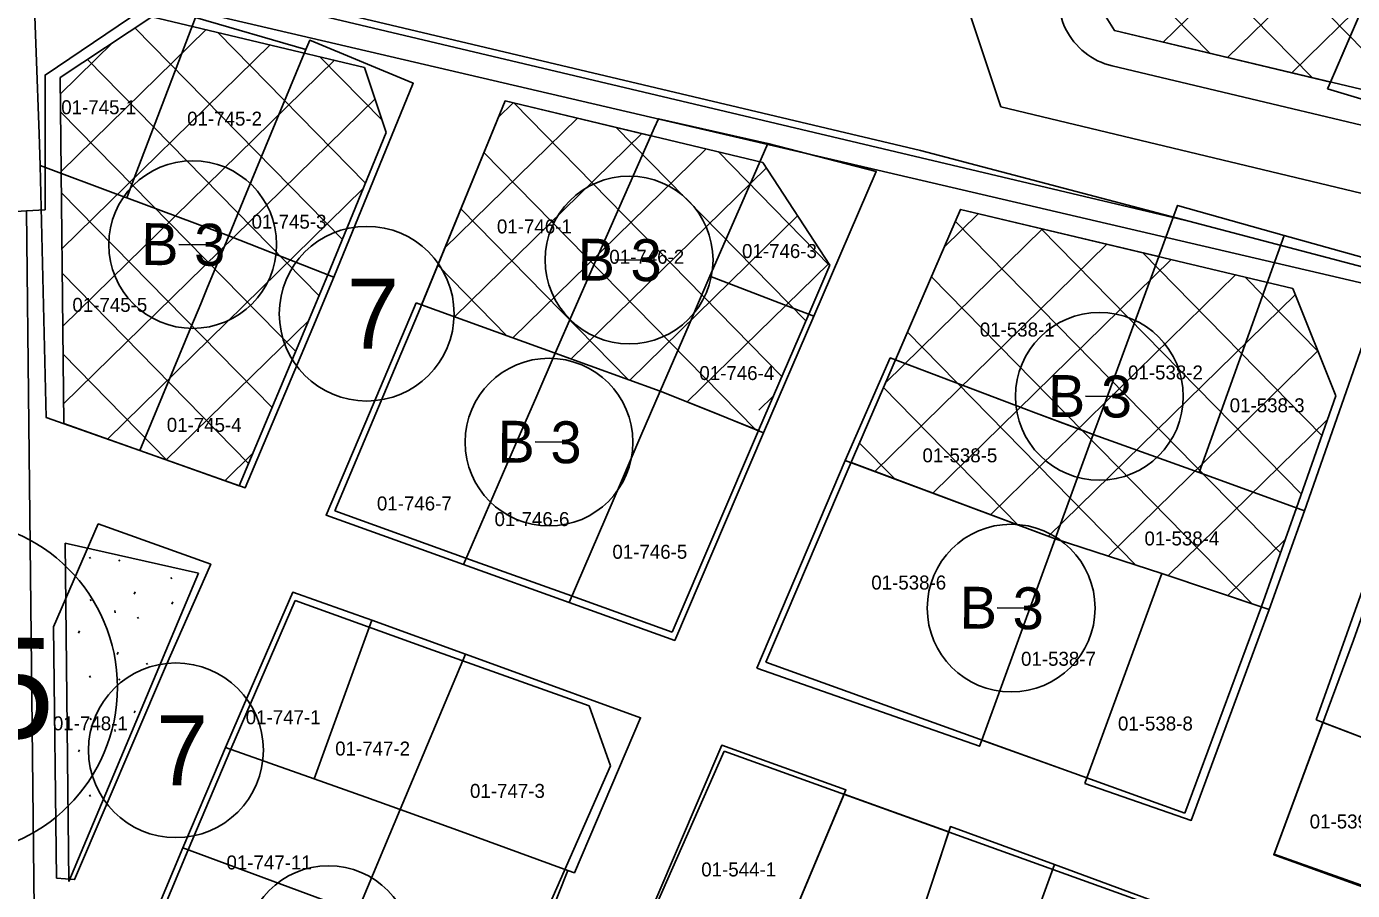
# Model space of a CAD drawing. Extents: x 413946 to 415528, y 4453939 to 4454944.
# Drawn here: x 414976 to 415070.8, y 4454387.8 to 4454449.6 of the extents above; entities that cross this region are included whole.
import ezdxf

# ---------------------------------------------------------------- set-up
doc = ezdxf.new("R2010")
doc.units = 0
for name, color, linetype in [('0_KADASTRO', 7, 'Continuous'), ('1_DÜZENLEME', 7, 'Continuous'), ('1_PLAN_DEĞİŞİKLİĞİ_ONAMA_SINIRI', 7, 'Continuous'), ('Level 27', 7, 'Continuous'), ('Level 28', 7, 'Continuous'), ('Level 29', 7, 'Continuous'), ('Level 32', 7, 'Continuous'), ('Level 34', 7, 'Continuous'), ('Level 41', 7, 'Continuous'), ('Level 57', 7, 'Continuous'), ('Level 58', 7, 'Continuous'), ('Level 62', 7, 'Continuous')]:
    doc.layers.add(name, color=color, linetype=linetype)

msp = doc.modelspace()

# ---------------------------------------------------------------- linework, layer by layer
at = {"layer": '0_KADASTRO'}
for p, q in [((415034.458, 4454394.677), (415029.88, 4454383.79)), ((415041.942, 4454391.981), (415034.458, 4454394.677)), ((415038.22, 4454380.65), (415041.942, 4454391.981))]:
    msp.add_line(p, q, dxfattribs=at)
for points in [[(415051.54, 4454452.98), (415059.577, 4454470.694), (415064.77, 4454468.42), (415066.87, 4454467.5), (415067.75, 4454467.15), (415076.74, 4454463.07), (415069.241, 4454445.645), (415053.79, 4454449.33)], [(415069.032, 4454445.158), (415069.14, 4454445.41), (415076.74, 4454463.07), (415085.85, 4454459.261), (415079.226, 4454443.271), (415079.109, 4454442.989), (415078.79, 4454442.22)], [(414976.99, 4454439.68), (414976.905, 4454441.941), (414976.47, 4454453.59), (414988.09, 4454450.27), (414983.71, 4454438.76), (414983.18, 4454437.36), (414982.59, 4454437.57)], [(414983.18, 4454437.36), (414983.71, 4454438.76), (414988.09, 4454450.27), (414995.98, 4454447.98), (414991.71, 4454437.66), (414990.46, 4454434.63)], [(414990.46, 4454434.63), (414991.71, 4454437.66), (414995.98, 4454447.98), (414996.25, 4454448.63), (415003.66, 4454445.56), (414997.97, 4454431.67)], [(415004.246, 4454429.704), (415010.22, 4454444.29), (415020.645, 4454441.805), (415017.195, 4454433.949), (415016.532, 4454432.439), (415013.81, 4454426.24)], [(415013.81, 4454426.24), (415016.532, 4454432.439), (415017.195, 4454433.949), (415020.645, 4454441.805), (415020.88, 4454442.34), (415021.18, 4454443.02), (415029, 4454441.24), (415027.98, 4454438.895), (415024.87, 4454431.74), (415023.83, 4454429.36), (415023.614, 4454428.843), (415021.31, 4454423.53)], [(415024.87, 4454431.74), (415027.98, 4454438.895), (415029, 4454441.24), (415036.76, 4454439.24), (415032.3, 4454428.88)], [(414976.99, 4454439.68), (414982.59, 4454437.57), (414983.18, 4454437.36), (414990.46, 4454434.63), (414988.89, 4454430.84), (414988.46, 4454429.78), (414987.75, 4454428.07), (414984.1, 4454419.27), (414977.4, 4454421.65)], [(415052.27, 4454420.42), (415052.84, 4454421.95), (415056.51, 4454431.93), (415058.302, 4454436.816), (415065.93, 4454434.67), (415059.84, 4454417.7)], [(415056.959, 4454433.155), (415042.78, 4454436.53), (415038.144, 4454425.755), (415047.32, 4454422.29), (415048.2, 4454421.96), (415051.215, 4454420.819), (415052.27, 4454420.421), (415052.84, 4454421.95), (415056.51, 4454431.93)], [(414984.1, 4454419.27), (414987.75, 4454428.07), (414988.46, 4454429.78), (414988.89, 4454430.84), (414990.46, 4454434.63), (414997.97, 4454431.67), (414996.47, 4454428.09), (414991.63, 4454416.6)], [(415059.84, 4454417.7), (415065.93, 4454434.67), (415073.54, 4454432.53), (415067.38, 4454414.97)], [(415021.31, 4454423.53), (415023.614, 4454428.843), (415023.83, 4454429.36), (415024.87, 4454431.74), (415032.3, 4454428.88), (415028.7, 4454420.55), (415025.021, 4454422.033)], [(415003.87, 4454429.84), (415004.246, 4454429.704), (415013.81, 4454426.24), (415012.41, 4454423.016), (415010.97, 4454419.7), (415007.24, 4454411.11), (414997.42, 4454414.65), (415000.523, 4454421.959), (415000.52, 4454421.96)], [(415007.24, 4454411.11), (415010.97, 4454419.7), (415012.41, 4454423.016), (415013.81, 4454426.24), (415021.31, 4454423.53), (415019.93, 4454420.32), (415018.47, 4454416.92), (415014.81, 4454408.41)], [(415034.53, 4454418.57), (415037.76, 4454425.9), (415047.32, 4454422.29), (415048.2, 4454421.96), (415052.27, 4454420.42), (415049.545, 4454412.96)], [(415014.81, 4454408.41), (415018.47, 4454416.92), (415019.93, 4454420.32), (415021.31, 4454423.53), (415025.021, 4454422.033), (415028.7, 4454420.55), (415022.35, 4454405.69)], [(415049.545, 4454412.96), (415052.27, 4454420.42), (415059.84, 4454417.7), (415067.38, 4454414.97), (415064.86, 4454407.9), (415057.175, 4454410.473)], [(415028.22, 4454403.71), (415034.53, 4454418.57), (415049.545, 4454412.96), (415044.314, 4454398.562), (415044.15, 4454398.11)], [(414985.93, 4454403.8), (414979.44, 4454388.57), (414978.15, 4454388.68), (414977.94, 4454406.67), (414981.13, 4454414.02), (414989.18, 4454411.14)], [(415044.314, 4454398.562), (415049.545, 4454412.96), (415057.175, 4454410.473), (415051.82, 4454395.86)], [(415051.67, 4454395.45), (415051.82, 4454395.86), (415057.175, 4454410.473), (415064.86, 4454407.9), (415059.28, 4454392.81)], [(415068.21, 4454400.01), (415071.51, 4454409.23), (415083.5, 4454405.19), (415080.18, 4454395.43)], [(414990.23, 4454398.03), (414991.211, 4454400.293), (414995.04, 4454409.13), (415000.7, 4454407.14), (414997.845, 4454399.268), (414997.46, 4454398.22), (414997.464, 4454398.219), (414996.58, 4454395.78)], [(414996.58, 4454395.78), (414997.464, 4454398.219), (414997.46, 4454398.22), (414997.845, 4454399.268), (415000.7, 4454407.14), (415007.39, 4454404.7), (415002.73, 4454393.59), (415000.268, 4454394.467)], [(415002.73, 4454393.59), (415007.39, 4454404.7), (415010.351, 4454403.624), (415019.91, 4454400.15), (415015.18, 4454389.06), (415014.72, 4454389.23), (415006.83, 4454392.099)], [(415068.696, 4454399.824), (415065.189, 4454390.347), (415077.01, 4454386.07), (415080.18, 4454395.43)], [(414987.17, 4454390.84), (414989.37, 4454396.01), (414990.23, 4454398.03), (414996.58, 4454395.78), (415000.268, 4454394.467), (415002.73, 4454393.59), (414999.64, 4454386.24), (414998.58, 4454386.631)], [(415021, 4454387.15), (415025.71, 4454398.19), (415034.59, 4454394.99), (415029.88, 4454383.79)], [(414999.64, 4454386.24), (415002.73, 4454393.59), (415006.83, 4454392.099), (415014.72, 4454389.23), (415011.81, 4454381.9)], [(415038.22, 4454380.65), (415042.07, 4454392.37), (415049.51, 4454389.65), (415045.27, 4454377.99)], [(414984.08, 4454383.42), (414987.17, 4454390.84), (414998.58, 4454386.631), (414999.64, 4454386.24), (414997.73, 4454381.83), (414996.49, 4454379.01), (414994.482, 4454379.724), (414991.37, 4454380.83)], [(415045.27, 4454377.99), (415049.51, 4454389.65), (415057.33, 4454386.76), (415053.22, 4454375.29)]]:
    msp.add_lwpolyline(points, close=True, dxfattribs=at)
at = {"layer": '1_DÜZENLEME'}
for p, q in [((415039.929, 4454440.75), (414985.087, 4454453.753)), ((415059.307, 4454435.642), (414984.971, 4454453.267)), ((415039.935, 4454440.749), (415078.129, 4454430.68))]:
    msp.add_line(p, q, dxfattribs=at)
at = {"layer": '1_PLAN_DEĞİŞİKLİĞİ_ONAMA_SINIRI'}
for points in [[(415042.389, 4454453.755), (415045.679, 4454443.877), (415078.468, 4454435.986), (415078.129, 4454430.68), (415078.067, 4454429.715), (415028.701, 4454441.241), (414985.12, 4454451.416), (414977.335, 4454446.145), (414977.335, 4454442.344)], [(414977.335, 4454442.344), (414977.335, 4454436.509), (414976.004, 4454436.427), (414972.638, 4454436.22), (414972.618, 4454418.899), (414966.198, 4454418.819), (414965.054, 4454418.805)]]:
    msp.add_lwpolyline(points, dxfattribs=at)
at = {"layer": 'Level 27'}
for points in [[(415053.79, 4454449.33), (415051.544, 4454452.978)], [(415081.504, 4454442.726), (415053.79, 4454449.33)], [(415001.731, 4454442.038), (414997.554, 4454431.842), (414996.055, 4454428.264), (414991.205, 4454416.751)], [(415065.205, 4454390.384), (415070.876, 4454405.716), (415073.414, 4454412.836), (415078.7, 4454427.908)], [(415069.624, 4454423.179), (415066.814, 4454415.17), (415064.296, 4454408.105), (415058.831, 4454393.329)], [(414991.205, 4454416.751), (414984.1, 4454419.27), (414978.672, 4454421.198)], [(415058.831, 4454393.329), (415028.864, 4454404.138)], [(415025.882, 4454397.772), (415056.285, 4454386.806)], [(415117.214, 4454371.904), (415065.205, 4454390.384)]]:
    msp.add_lwpolyline(points, dxfattribs=at)
at = {"layer": 'Level 28'}
for points in [[(414978.399, 4454445.967), (414984.954, 4454450.311)], [(414978.672, 4454421.198), (414978.399, 4454445.967)], [(414979.036, 4454388.437), (414978.767, 4454412.656)], [(414978.767, 4454412.656), (414988.311, 4454410.489)]]:
    msp.add_lwpolyline(points, dxfattribs=at)
at = {"layer": 'Level 29'}
msp.add_line((415016.241, 4454400.999), (415017.768, 4454396.719), dxfattribs=at)
for points in [[(414984.954, 4454450.311), (415000.176, 4454446.684)], [(415000.176, 4454446.684), (415001.731, 4454442.038)], [(414998.045, 4454414.957), (415002.509, 4454425.553), (415004.021, 4454429.163), (415010.221, 4454444.291)], [(415010.221, 4454444.291), (415028.659, 4454439.897)], [(415028.659, 4454439.897), (415033.44, 4454432.54)], [(415028.864, 4454404.138), (415034.763, 4454417.944), (415038.361, 4454426.266), (415042.779, 4454436.533)], [(415042.779, 4454436.533), (415066.554, 4454430.868)], [(415033.44, 4454432.54), (415031.933, 4454429.038), (415028.332, 4454420.708), (415022.17, 4454406.287)], [(415066.554, 4454430.868), (415069.624, 4454423.179)], [(415022.17, 4454406.287), (415014.979, 4454408.88), (415007.409, 4454411.58), (414998.045, 4454414.957)], [(414988.311, 4454410.489), (414979.036, 4454388.437)], [(414980.33, 4454373.442), (414981.366, 4454375.921), (414984.466, 4454383.291), (414987.556, 4454390.711), (414990.616, 4454397.901), (414995.223, 4454408.533)], [(414995.223, 4454408.533), (415005.046, 4454404.991), (415016.241, 4454400.999)], [(415015.163, 4454373.051), (415017.734, 4454379.283), (415025.882, 4454397.772)], [(415017.768, 4454396.719), (415011.295, 4454382.029), (415007.626, 4454373.136)]]:
    msp.add_lwpolyline(points, dxfattribs=at)
at = {"layer": 'Level 32'}
for p, q in [((414988.887, 4454434.003), (414986.887, 4454434.023)), ((415020.091, 4454432.9), (415018.091, 4454432.92)), ((415053.718, 4454423.141), (415051.718, 4454423.162)), ((415014.363, 4454419.868), (415012.363, 4454419.888)), ((415047.409, 4454407.99), (415045.409, 4454408.011))]:
    msp.add_line(p, q, dxfattribs=at)
for centre in [(414987.887, 4454434.013), (415019.091, 4454432.91), (415052.718, 4454423.151), (415013.363, 4454419.878), (415046.409, 4454408), (414997.599, 4454383.557)]:
    msp.add_circle(centre, 6, dxfattribs=at)
at = {"layer": 'Level 34'}
for p, q in [((415057.287, 4454448.497), (415073.685, 4454464.563)), ((415075.225, 4454444.222), (415056.321, 4454463.517)), ((415061.885, 4454447.401), (415077.641, 4454462.839)), ((415066.482, 4454446.306), (415081.597, 4454461.115)), ((415067.919, 4454445.963), (415054.55, 4454459.609)), ((415060.614, 4454447.704), (415052.778, 4454455.701)), ((414978.473, 4454439.244), (414988.827, 4454449.388)), ((414998.59, 4454434.371), (414983.753, 4454449.515)), ((415000.241, 4454438.401), (414989.675, 4454449.186)), ((414978.412, 4454444.785), (414982.169, 4454448.465)), ((414978.534, 4454433.704), (414993.424, 4454448.293)), ((414978.595, 4454428.164), (414998.022, 4454447.197)), ((414996.929, 4454430.351), (414980.357, 4454447.265)), ((415001.447, 4454442.886), (414996.98, 4454447.446)), ((414978.656, 4454422.624), (415000.926, 4454444.443)), ((414995.249, 4454426.35), (414978.426, 4454443.521)), ((415009.736, 4454443.108), (415010.802, 4454444.153)), ((415030.006, 4454424.581), (415010.839, 4454444.144)), ((415005.901, 4454433.751), (415015.399, 4454443.057)), ((415031.721, 4454428.547), (415018.145, 4454442.403)), ((415006.612, 4454428.847), (415019.997, 4454441.961)), ((415028.115, 4454420.795), (415008.709, 4454440.602)), ((415010.785, 4454427.336), (415024.594, 4454440.866)), ((415033.43, 4454432.517), (415025.451, 4454440.662)), ((415014.959, 4454425.825), (415028.917, 4454439.501)), ((414993.565, 4454422.353), (414978.49, 4454437.74)), ((414981.787, 4454420.092), (415000.084, 4454438.019)), ((415019.029, 4454424.354), (415007.057, 4454436.573)), ((415019.134, 4454424.316), (415031.14, 4454436.079)), ((415041.617, 4454433.832), (415044.062, 4454436.227)), ((415065.667, 4454411.951), (415042.414, 4454435.684)), ((415037.443, 4454424.143), (415048.659, 4454435.132)), ((415067.156, 4454416.146), (415048.523, 4454435.164)), ((415036.659, 4454417.775), (415053.257, 4454434.036)), ((415040.797, 4454416.229), (415057.854, 4454432.941)), ((415068.633, 4454420.355), (415055.829, 4454433.424)), ((414991.881, 4454418.356), (414978.553, 4454431.959)), ((415010.355, 4454427.491), (415005.406, 4454432.543)), ((415023.251, 4454422.75), (415033.363, 4454432.658)), ((415063.633, 4454408.311), (415040.705, 4454431.713)), ((415044.934, 4454414.683), (415062.452, 4454431.846)), ((415068.357, 4454426.352), (415063.134, 4454431.683)), ((415049.072, 4454413.137), (415066.727, 4454430.435)), ((414985.983, 4454418.603), (414996.202, 4454428.615)), ((415055.324, 4454411.076), (415038.996, 4454427.742)), ((415053.344, 4454411.722), (415068.334, 4454426.409)), ((414986.07, 4454418.571), (414978.617, 4454426.179)), ((415046.917, 4454413.942), (415037.283, 4454423.774)), ((415028.361, 4454422.157), (415029.397, 4454423.172)), ((415057.632, 4454410.324), (415069.033, 4454421.494)), ((415038.08, 4454417.244), (415035.569, 4454419.809)), ((414990.18, 4454417.115), (414992.187, 4454419.081)), ((415061.889, 4454408.895), (415066.02, 4454412.942))]:
    msp.add_line(p, q, dxfattribs=at)
at = {"layer": 'Level 41'}
for p, q in [((414980.496, 4454411.653), (414980.567, 4454411.546)), ((414982.595, 4454411.461), (414982.666, 4454411.354)), ((414986.333, 4454410.2), (414986.404, 4454410.093)), ((414983.692, 4454409.007), (414983.763, 4454409.166)), ((414980.563, 4454408.623), (414980.634, 4454408.516)), ((414986.391, 4454408.278), (414986.463, 4454408.438)), ((414982.321, 4454407.832), (414982.339, 4454407.672)), ((414983.951, 4454407.362), (414984.021, 4454407.255)), ((414979.714, 4454406.218), (414979.786, 4454406.378)), ((414982.486, 4454404.688), (414982.556, 4454404.848)), ((414984.581, 4454404.072), (414984.652, 4454403.966)), ((414980.496, 4454403.143), (414980.567, 4454403.036)), ((414982.595, 4454402.951), (414982.666, 4454402.844)), ((414983.692, 4454400.497), (414983.763, 4454400.656)), ((414980.563, 4454400.113), (414980.634, 4454400.006)), ((414982.321, 4454399.322), (414982.339, 4454399.162)), ((414979.714, 4454397.708), (414979.786, 4454397.868)), ((414980.496, 4454394.633), (414980.567, 4454394.526))]:
    msp.add_line(p, q, dxfattribs=at)
at = {"layer": 'Level 57'}
for points in [[(415004.243, 4454429.705), (415013.81, 4454426.24), (415021.31, 4454423.53), (415028.332, 4454420.708)], [(415034.962, 4454418.409), (415049.545, 4454412.96), (415057.175, 4454410.473), (415064.291, 4454408.091)]]:
    msp.add_lwpolyline(points, dxfattribs=at)
at = {"layer": 'Level 58'}
for centre, radius in [((415000.328, 4454429.065), 6.25), ((414970.507, 4454402.333), 12), ((414986.687, 4454397.829), 6.25)]:
    msp.add_circle(centre, radius, dxfattribs=at)
at = {"layer": 'Level 62'}
for points in [[(415080.865, 4454440.308), (415053.631, 4454446.797)], [(414976.172, 4454421.17), (414976.004, 4454436.427)], [(414976.701, 4454373.483), (414976.172, 4454421.17)]]:
    msp.add_lwpolyline(points, dxfattribs=at)
msp.add_arc((415054.79, 4454451.661), 5, 155.61837, 256.59587, dxfattribs=at)

# ---------------------------------------------------------------- texts
at = {"layer": '0_KADASTRO'}
for s, p in [('01-745-1', (414978.487, 4454443.341)), ('01-745-2', (414987.489, 4454442.522)), ('01-745-3', (414992.096, 4454435.151)), ('01-746-1', (415009.638, 4454434.81)), ('01-746-3', (415027.165, 4454433.05)), ('01-746-2', (415017.675, 4454432.64)), ('01-745-5', (414979.285, 4454429.198)), ('01-538-1', (415044.166, 4454427.43)), ('01-746-4', (415024.112, 4454424.32)), ('01-538-2', (415054.763, 4454424.36)), ('01-538-3', (415062.033, 4454422.01)), ('01-745-4', (414986.032, 4454420.613)), ('01-538-5', (415040.065, 4454418.432)), ('01-746-7', (415001.057, 4454414.99)), ('01-746-6', (415009.468, 4454413.87)), ('01-538-4', (415055.939, 4454412.483)), ('01-746-5', (415017.895, 4454411.53)), ('01-538-6', (415036.406, 4454409.33)), ('01-538-7', (415047.113, 4454403.873)), ('01-747-1', (414991.676, 4454399.69)), ('01-748-1', (414977.892, 4454399.254)), ('01-538-8', (415054.044, 4454399.242)), ('01-747-2', (414998.074, 4454397.45)), ('01-747-3', (415007.714, 4454394.42)), ('01-539-33', (415067.753, 4454392.232)), ('01-747-11', (414990.302, 4454389.3)), ('01-544-1', (415024.248, 4454388.8))]:
    msp.add_text(s, height=1, dxfattribs=at).set_placement(p)
at = {"layer": 'Level 32'}
for p in [(414984.187, 4454432.551), (415015.391, 4454431.448), (415049.019, 4454421.689), (415009.663, 4454418.416), (415042.71, 4454406.538)]:
    msp.add_text('B 3', height=3, rotation=359.4141, dxfattribs=at).set_placement(p)
at = {"layer": 'Level 58'}
for p in [(414998.91, 4454426.565), (414985.269, 4454395.33)]:
    msp.add_text('7', height=5, dxfattribs=at).set_placement(p)
msp.add_text('15', height=7.2, rotation=359.4141, dxfattribs=at).set_placement((414967.241, 4454398.766))

doc.saveas('drawing.dxf')
